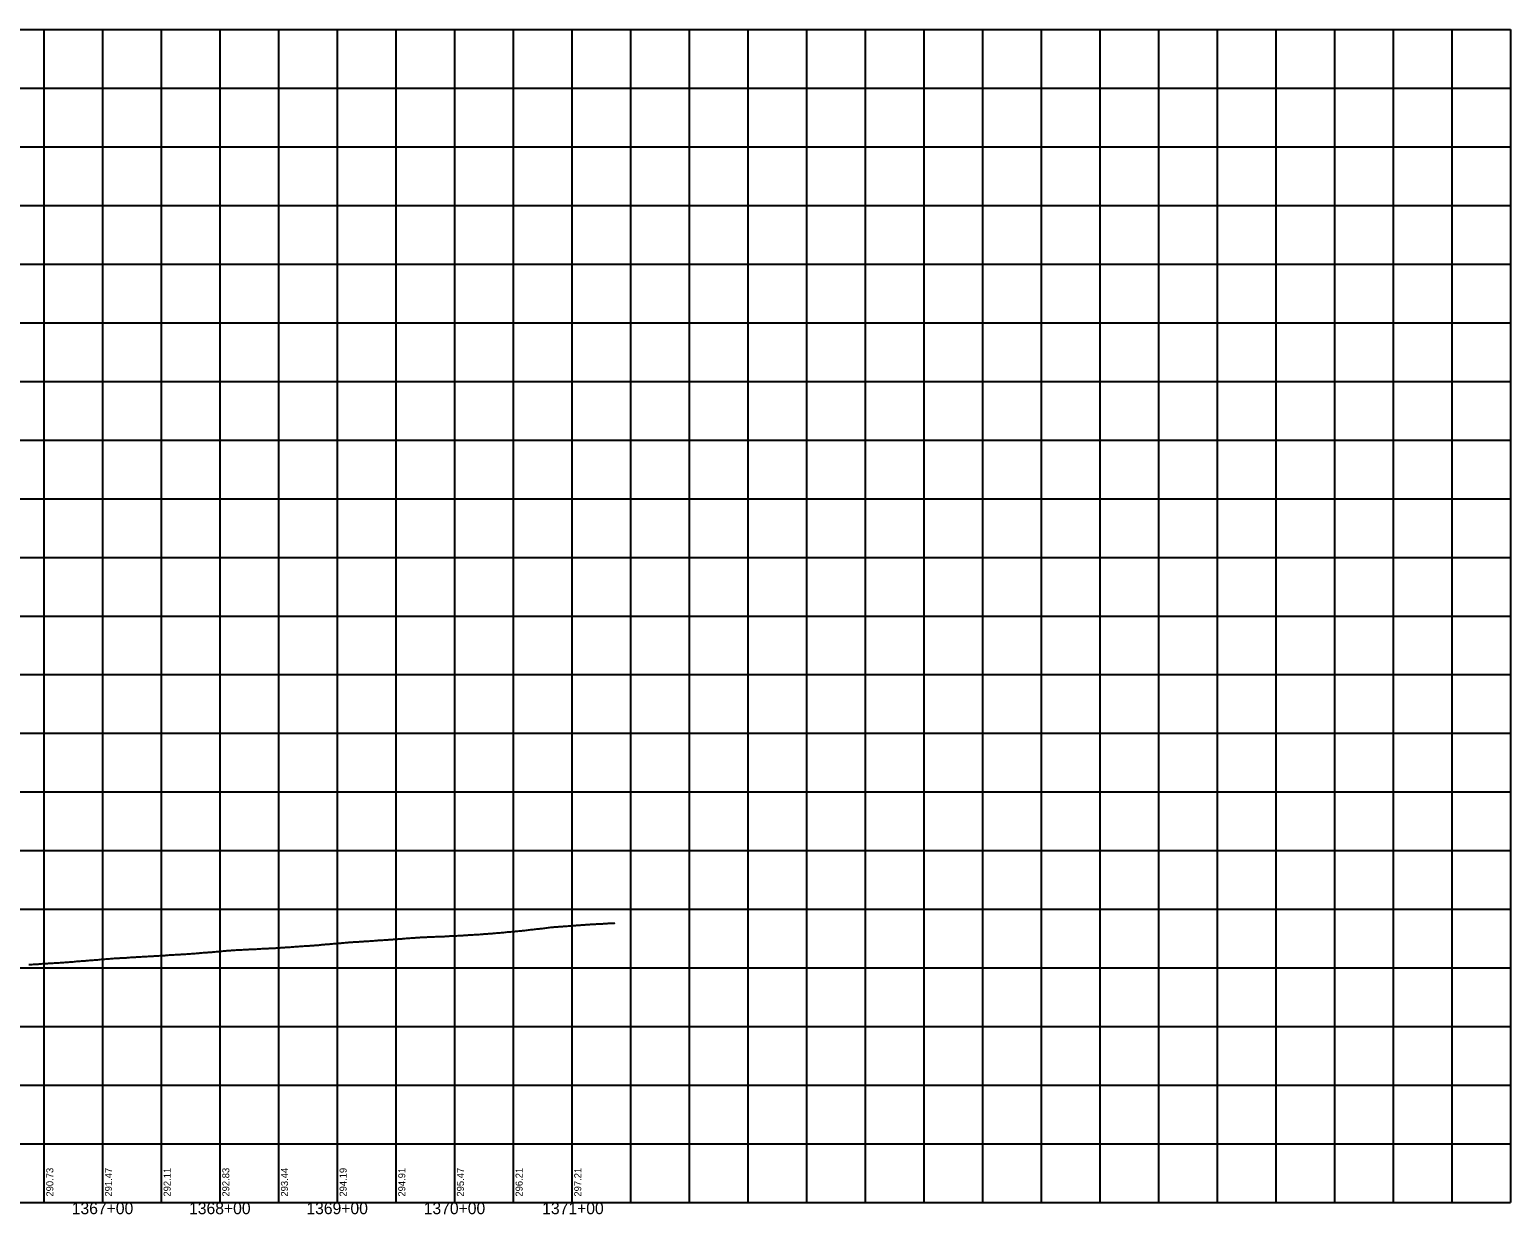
# Model space of a CAD drawing. Extents: x -90830 to 2015517, y -20856 to 836331.
# Drawn here: x 21161 to 22423, y 20053 to 21063 of the extents above; entities that cross this region are included whole.
import ezdxf

# ---------------------------------------------------------------- set-up
doc = ezdxf.new("R2010")
doc.units = 0
for name, color, linetype in [('Level 1', 7, 'Continuous'), ('RD_DDB_Profile_EX', 7, 'Continuous'), ('RD_DDB_StaTX', 7, 'Continuous'), ('RD_DDB_StripGrade', 7, 'Continuous'), ('RD_GPK_Profile_Cell', 7, 'Continuous')]:
    doc.layers.add(name, color=color, linetype=linetype)

msp = doc.modelspace()

# ---------------------------------------------------------------- linework, layer by layer
at = {"layer": 'Level 1'}
for p, q in [((20823.5, 21062.9), (22423.5, 21062.9)), ((21173.5, 21062.9), (21173.5, 20562.9)), ((21223.5, 21062.9), (21223.5, 20562.9)), ((21273.5, 21062.9), (21273.5, 20562.9)), ((21323.5, 21062.9), (21323.5, 20562.9)), ((21373.5, 21062.9), (21373.5, 20562.9)), ((21423.5, 21062.9), (21423.5, 20562.9)), ((21473.5, 21062.9), (21473.5, 20562.9)), ((21523.5, 21062.9), (21523.5, 20562.9)), ((21573.5, 21062.9), (21573.5, 20562.9)), ((21623.5, 21062.9), (21623.5, 20562.9)), ((21673.5, 21062.9), (21673.5, 20562.9)), ((21723.5, 21062.9), (21723.5, 20562.9)), ((21773.5, 21062.9), (21773.5, 20562.9)), ((21823.5, 21062.9), (21823.5, 20562.9)), ((21873.5, 21062.9), (21873.5, 20562.9)), ((21923.5, 21062.9), (21923.5, 20562.9)), ((21973.5, 21062.9), (21973.5, 20562.9)), ((22023.5, 21062.9), (22023.5, 20562.9)), ((22073.5, 21062.9), (22073.5, 20562.9)), ((22123.5, 21062.9), (22123.5, 20562.9)), ((22173.5, 21062.9), (22173.5, 20562.9)), ((22223.5, 21062.9), (22223.5, 20562.9)), ((22273.5, 21062.9), (22273.5, 20562.9)), ((22323.5, 21062.9), (22323.5, 20562.9)), ((22373.5, 21062.9), (22373.5, 20562.9)), ((22423.5, 21062.9), (22423.5, 20562.9)), ((22423.5, 21062.9), (22423.5, 20562.9)), ((20823.5, 21012.9), (22423.5, 21012.9)), ((20823.5, 20962.9), (22423.5, 20962.9)), ((20823.5, 20912.9), (22423.5, 20912.9)), ((20823.5, 20862.9), (22423.5, 20862.9)), ((20823.5, 20812.9), (22423.5, 20812.9)), ((20823.5, 20762.9), (22423.5, 20762.9)), ((20823.5, 20712.9), (22423.5, 20712.9)), ((20823.5, 20662.9), (22423.5, 20662.9)), ((20823.5, 20612.9), (22423.5, 20612.9)), ((20823.5, 20562.9), (22423.5, 20562.9)), ((20823.5, 20562.9), (22423.5, 20562.9)), ((21173.5, 20562.9), (21173.5, 20062.9)), ((21223.5, 20562.9), (21223.5, 20062.9)), ((21273.5, 20562.9), (21273.5, 20062.9)), ((21323.5, 20562.9), (21323.5, 20062.9)), ((21373.5, 20562.9), (21373.5, 20062.9)), ((21423.5, 20562.9), (21423.5, 20062.9)), ((21473.5, 20562.9), (21473.5, 20062.9)), ((21523.5, 20562.9), (21523.5, 20062.9)), ((21573.5, 20562.9), (21573.5, 20062.9)), ((21623.5, 20562.9), (21623.5, 20062.9)), ((21673.5, 20562.9), (21673.5, 20062.9)), ((21723.5, 20562.9), (21723.5, 20062.9)), ((21773.5, 20562.9), (21773.5, 20062.9)), ((21823.5, 20562.9), (21823.5, 20062.9)), ((21873.5, 20562.9), (21873.5, 20062.9)), ((21923.5, 20562.9), (21923.5, 20062.9)), ((21973.5, 20562.9), (21973.5, 20062.9)), ((22023.5, 20562.9), (22023.5, 20062.9)), ((22073.5, 20562.9), (22073.5, 20062.9)), ((22123.5, 20562.9), (22123.5, 20062.9)), ((22173.5, 20562.9), (22173.5, 20062.9)), ((22223.5, 20562.9), (22223.5, 20062.9)), ((22273.5, 20562.9), (22273.5, 20062.9)), ((22323.5, 20562.9), (22323.5, 20062.9)), ((22373.5, 20562.9), (22373.5, 20062.9)), ((22423.5, 20562.9), (22423.5, 20062.9)), ((22423.5, 20562.9), (22423.5, 20062.9)), ((20823.5, 20512.9), (22423.5, 20512.9)), ((20823.5, 20462.9), (22423.5, 20462.9)), ((20823.5, 20412.9), (22423.5, 20412.9)), ((20823.5, 20362.9), (22423.5, 20362.9)), ((20823.5, 20312.9), (22423.5, 20312.9)), ((20823.5, 20262.9), (22423.5, 20262.9)), ((20823.5, 20212.9), (22423.5, 20212.9)), ((20823.5, 20162.9), (22423.5, 20162.9)), ((20823.5, 20112.9), (22423.5, 20112.9)), ((20823.5, 20062.9), (22423.5, 20062.9))]:
    msp.add_line(p, q, dxfattribs=at)
at = {"layer": 'RD_DDB_Profile_EX'}
for points in [[(21540.5, 20291.3), (21541.5, 20291.3), (21542.5, 20291.4), (21543.5, 20291.5), (21544.5, 20291.5), (21545.5, 20291.6), (21546.5, 20291.7), (21547.5, 20291.7), (21548.5, 20291.8), (21549.5, 20291.9), (21550.5, 20291.9), (21551.5, 20292), (21552.5, 20292.1), (21553.5, 20292.1), (21554.5, 20292.2), (21555.5, 20292.3), (21556.5, 20292.4), (21557.5, 20292.5), (21558.5, 20292.6), (21559.5, 20292.7), (21560.5, 20292.8), (21561.5, 20292.9), (21562.5, 20292.9), (21563.5, 20293), (21564.5, 20293.1), (21565.5, 20293.2), (21566.5, 20293.3), (21567.5, 20293.4), (21568.5, 20293.5), (21569.5, 20293.6), (21570.5, 20293.7), (21571.5, 20293.7), (21572.5, 20293.8), (21573.5, 20293.9), (21574.5, 20294), (21575.5, 20294.1), (21576.5, 20294.2), (21577.5, 20294.3), (21578.5, 20294.4), (21579.5, 20294.5), (21580.5, 20294.6), (21581.5, 20294.7), (21582.5, 20294.8), (21583.5, 20294.9), (21584.5, 20295), (21585.5, 20295.1), (21586.5, 20295.3), (21587.5, 20295.4), (21588.5, 20295.5), (21589.5, 20295.6), (21590.5, 20295.7), (21591.5, 20295.8), (21592.5, 20295.9), (21593.5, 20296.1), (21594.5, 20296.2), (21595.5, 20296.3), (21596.5, 20296.4), (21597.5, 20296.5), (21598.5, 20296.6), (21599.5, 20296.8), (21600.5, 20296.9), (21601.5, 20297), (21602.5, 20297.1), (21603.5, 20297.2), (21604.5, 20297.3), (21605.5, 20297.5), (21606.5, 20297.6), (21607.5, 20297.7), (21608.5, 20297.8), (21609.5, 20297.9), (21610.5, 20298), (21611.5, 20298), (21612.5, 20298.1), (21613.5, 20298.2), (21614.5, 20298.3), (21615.5, 20298.3), (21616.5, 20298.4), (21617.5, 20298.5), (21618.5, 20298.5), (21619.5, 20298.6), (21620.5, 20298.7), (21621.5, 20298.8), (21622.5, 20298.8), (21623.5, 20298.9), (21624.5, 20299), (21625.5, 20299.1), (21626.5, 20299.1), (21627.5, 20299.2), (21628.5, 20299.3), (21629.5, 20299.3), (21630.5, 20299.4), (21631.5, 20299.5), (21632.5, 20299.6), (21633.5, 20299.6), (21634.5, 20299.7), (21635.5, 20299.8), (21636.5, 20299.8), (21637.5, 20299.9), (21638.5, 20300), (21639.5, 20300.1), (21640.5, 20300.1)], [(21640.5, 20300.1), (21641.5, 20300.2), (21642.5, 20300.3), (21643.5, 20300.3), (21644.5, 20300.4), (21645.5, 20300.4), (21646.5, 20300.5), (21647.5, 20300.5), (21648.5, 20300.6), (21649.5, 20300.6), (21650.5, 20300.7), (21651.5, 20300.7), (21652.5, 20300.8), (21653.5, 20300.8), (21654.5, 20300.9), (21655.5, 20300.9), (21656.5, 20301), (21657.5, 20301), (21658.5, 20301.1), (21659.5, 20301.1), (21660.2, 20301.2)], [(21340.5, 20278.4), (21341.5, 20278.4), (21342.5, 20278.4), (21343.5, 20278.5), (21344.5, 20278.5), (21345.5, 20278.6), (21346.5, 20278.7), (21347.5, 20278.7), (21348.5, 20278.8), (21349.5, 20278.8), (21350.5, 20278.9), (21351.5, 20278.9), (21352.5, 20278.9), (21353.5, 20279), (21354.5, 20279), (21355.5, 20279.1), (21356.5, 20279.1), (21357.5, 20279.2), (21358.5, 20279.2), (21359.5, 20279.3), (21360.5, 20279.3), (21361.5, 20279.4), (21362.5, 20279.4), (21363.5, 20279.5), (21364.5, 20279.5), (21365.5, 20279.6), (21366.5, 20279.6), (21367.5, 20279.7), (21368.5, 20279.7), (21369.5, 20279.8), (21370.5, 20279.8), (21371.5, 20279.9), (21372.5, 20280), (21373.5, 20280.1), (21374.5, 20280.1), (21375.5, 20280.2), (21376.5, 20280.3), (21377.5, 20280.3), (21378.5, 20280.4), (21379.5, 20280.5), (21380.5, 20280.5), (21381.5, 20280.6), (21382.5, 20280.7), (21383.5, 20280.7), (21384.5, 20280.8), (21385.5, 20280.9), (21386.5, 20280.9), (21387.5, 20281), (21388.5, 20281.1), (21389.5, 20281.1), (21390.5, 20281.2), (21391.5, 20281.3), (21392.5, 20281.4), (21393.5, 20281.4), (21394.5, 20281.5), (21395.5, 20281.6), (21396.5, 20281.6), (21397.5, 20281.7), (21398.5, 20281.8), (21399.5, 20281.8), (21400.5, 20281.9), (21401.5, 20282), (21402.5, 20282), (21403.5, 20282.1), (21404.5, 20282.2), (21405.5, 20282.3), (21406.5, 20282.4), (21407.5, 20282.4), (21408.5, 20282.5), (21409.5, 20282.6), (21410.5, 20282.7), (21411.5, 20282.8), (21412.5, 20282.9), (21413.5, 20283), (21414.5, 20283), (21415.5, 20283.1), (21416.5, 20283.2), (21417.5, 20283.3), (21418.5, 20283.4), (21419.5, 20283.5), (21420.5, 20283.6), (21421.5, 20283.7), (21422.5, 20283.8), (21423.5, 20283.8), (21424.5, 20283.9), (21425.5, 20284), (21426.5, 20284.1), (21427.5, 20284.2), (21428.5, 20284.3), (21429.5, 20284.4), (21430.5, 20284.5), (21431.5, 20284.5), (21432.5, 20284.6), (21433.5, 20284.7), (21434.5, 20284.8), (21435.5, 20284.8), (21436.5, 20284.9), (21437.5, 20285), (21438.5, 20285), (21439.5, 20285.1), (21440.5, 20285.2)], [(21440.5, 20285.2), (21441.5, 20285.2), (21442.5, 20285.3), (21443.5, 20285.4), (21444.5, 20285.4), (21445.5, 20285.5), (21446.5, 20285.6), (21447.5, 20285.6), (21448.5, 20285.7), (21449.5, 20285.8), (21450.5, 20285.8), (21451.5, 20285.9), (21452.5, 20286), (21453.5, 20286), (21454.5, 20286.1), (21455.5, 20286.2), (21456.5, 20286.2), (21457.5, 20286.3), (21458.5, 20286.4), (21459.5, 20286.4), (21460.5, 20286.5), (21461.5, 20286.6), (21462.5, 20286.6), (21463.5, 20286.7), (21464.5, 20286.8), (21465.5, 20286.8), (21466.5, 20286.9), (21467.5, 20287), (21468.5, 20287.1), (21469.5, 20287.1), (21470.5, 20287.2), (21471.5, 20287.3), (21472.5, 20287.4), (21473.5, 20287.4), (21474.5, 20287.5), (21475.5, 20287.6), (21476.5, 20287.7), (21477.5, 20287.7), (21478.5, 20287.8), (21479.5, 20287.9), (21480.5, 20287.9), (21481.5, 20288), (21482.5, 20288.1), (21483.5, 20288.2), (21484.5, 20288.2), (21485.5, 20288.3), (21486.5, 20288.4), (21487.5, 20288.5), (21488.5, 20288.5), (21489.5, 20288.6), (21490.5, 20288.7), (21491.5, 20288.8), (21492.5, 20288.8), (21493.5, 20288.9), (21494.5, 20289), (21495.5, 20289), (21496.5, 20289.1), (21497.5, 20289.1), (21498.5, 20289.2), (21499.5, 20289.2), (21500.5, 20289.3), (21501.5, 20289.3), (21502.5, 20289.4), (21503.5, 20289.4), (21504.5, 20289.4), (21505.5, 20289.5), (21506.5, 20289.5), (21507.5, 20289.6), (21508.5, 20289.6), (21509.5, 20289.6), (21510.5, 20289.7), (21511.5, 20289.7), (21512.5, 20289.8), (21513.5, 20289.8), (21514.5, 20289.8), (21515.5, 20289.9), (21516.5, 20289.9), (21517.5, 20290), (21518.5, 20290), (21519.5, 20290.1), (21520.5, 20290.1), (21521.5, 20290.1), (21522.5, 20290.2), (21523.5, 20290.2), (21524.5, 20290.3), (21525.5, 20290.3), (21526.5, 20290.4), (21527.5, 20290.4), (21528.5, 20290.5), (21529.5, 20290.6), (21530.5, 20290.6), (21531.5, 20290.7), (21532.5, 20290.8), (21533.5, 20290.8), (21534.5, 20290.9), (21535.5, 20291), (21536.5, 20291), (21537.5, 20291.1), (21538.5, 20291.2), (21539.5, 20291.2), (21540.5, 20291.3)], [(21160.5, 20265.7), (21161.5, 20265.8), (21162.5, 20265.8), (21163.5, 20265.9), (21164.5, 20266), (21165.5, 20266), (21166.5, 20266.1), (21167.5, 20266.2), (21168.5, 20266.2), (21169.5, 20266.3), (21170.5, 20266.4), (21171.5, 20266.4), (21172.5, 20266.5), (21173.5, 20266.5), (21174.5, 20266.6), (21175.5, 20266.7), (21176.5, 20266.7), (21177.5, 20266.8), (21178.5, 20266.9), (21179.5, 20266.9), (21180.5, 20267), (21181.5, 20267), (21182.5, 20267.1), (21183.5, 20267.2), (21184.5, 20267.2), (21185.5, 20267.3), (21186.5, 20267.3), (21187.5, 20267.4), (21188.5, 20267.5), (21189.5, 20267.5), (21190.5, 20267.6), (21191.5, 20267.7), (21192.5, 20267.7), (21193.5, 20267.8), (21194.5, 20267.9), (21195.5, 20268), (21196.5, 20268.1), (21197.5, 20268.1), (21198.5, 20268.2), (21199.5, 20268.3), (21200.5, 20268.4), (21201.5, 20268.5), (21202.5, 20268.6), (21203.5, 20268.6), (21204.5, 20268.7), (21205.5, 20268.8), (21206.5, 20268.9), (21207.5, 20269), (21208.5, 20269), (21209.5, 20269.1), (21210.5, 20269.2), (21211.5, 20269.3), (21212.5, 20269.4), (21213.5, 20269.4), (21214.5, 20269.5), (21215.5, 20269.6), (21216.5, 20269.7), (21217.5, 20269.8), (21218.5, 20269.8), (21219.5, 20269.9), (21220.5, 20270), (21221.5, 20270.1), (21222.5, 20270.2), (21223.5, 20270.2), (21224.5, 20270.3), (21225.5, 20270.4), (21226.5, 20270.5), (21227.5, 20270.6), (21228.5, 20270.7), (21229.5, 20270.7), (21230.5, 20270.8), (21231.5, 20270.9), (21232.5, 20271), (21233.5, 20271.1), (21234.5, 20271.1), (21235.5, 20271.2), (21236.5, 20271.2), (21237.5, 20271.3), (21238.5, 20271.4), (21239.5, 20271.4), (21240.5, 20271.5)], [(21240.5, 20271.5), (21241.5, 20271.5), (21242.5, 20271.6), (21243.5, 20271.6), (21244.5, 20271.7), (21245.5, 20271.8), (21246.5, 20271.8), (21247.5, 20271.9), (21248.5, 20271.9), (21249.5, 20272), (21250.5, 20272.1), (21251.5, 20272.1), (21252.5, 20272.2), (21253.5, 20272.2), (21254.5, 20272.3), (21255.5, 20272.4), (21256.5, 20272.4), (21257.5, 20272.5), (21258.5, 20272.5), (21259.5, 20272.6), (21260.5, 20272.6), (21261.5, 20272.7), (21262.5, 20272.8), (21263.5, 20272.8), (21264.5, 20272.9), (21265.5, 20272.9), (21266.5, 20273), (21267.5, 20273.1), (21268.5, 20273.1), (21269.5, 20273.2), (21270.5, 20273.2), (21271.5, 20273.3), (21272.5, 20273.4), (21273.5, 20273.4), (21274.5, 20273.5), (21275.5, 20273.6), (21276.5, 20273.6), (21277.5, 20273.7), (21278.5, 20273.7), (21279.5, 20273.8), (21280.5, 20273.9), (21281.5, 20273.9), (21282.5, 20274), (21283.5, 20274.1), (21284.5, 20274.1), (21285.5, 20274.2), (21286.5, 20274.2), (21287.5, 20274.3), (21288.5, 20274.4), (21289.5, 20274.4), (21290.5, 20274.5), (21291.5, 20274.6), (21292.5, 20274.6), (21293.5, 20274.7), (21294.5, 20274.7), (21295.5, 20274.8), (21296.5, 20274.9), (21297.5, 20274.9), (21298.5, 20275), (21299.5, 20275.1), (21300.5, 20275.1), (21301.5, 20275.2), (21302.5, 20275.3), (21303.5, 20275.4), (21304.5, 20275.4), (21305.5, 20275.5), (21306.5, 20275.6), (21307.5, 20275.7), (21308.5, 20275.8), (21309.5, 20275.9), (21310.5, 20275.9), (21311.5, 20276), (21312.5, 20276.1), (21313.5, 20276.2), (21314.5, 20276.3), (21315.5, 20276.4), (21316.5, 20276.4), (21317.5, 20276.5), (21318.5, 20276.6), (21319.5, 20276.7), (21320.5, 20276.8), (21321.5, 20276.9), (21322.5, 20277), (21323.5, 20277), (21324.5, 20277.1), (21325.5, 20277.2), (21326.5, 20277.3), (21327.5, 20277.4), (21328.5, 20277.5), (21329.5, 20277.6), (21330.5, 20277.6), (21331.5, 20277.7), (21332.5, 20277.8), (21333.5, 20277.9), (21334.5, 20278), (21335.5, 20278.1), (21336.5, 20278.1), (21337.5, 20278.2), (21338.5, 20278.3), (21339.5, 20278.3), (21340.5, 20278.4)]]:
    msp.add_lwpolyline(points, dxfattribs=at)
at = {"layer": 'RD_GPK_Profile_Cell'}
msp.add_line((19240.5, 20062.9), (21740.5, 20062.9), dxfattribs=at)

# ---------------------------------------------------------------- texts
at = {"layer": 'RD_DDB_StaTX'}
for s, p in [('1367+00', (21197.2, 20052.9)), ('1368+00', (21297.2, 20052.9)), ('1369+00', (21397.2, 20052.9)), ('1370+00', (21497.2, 20052.9)), ('1371+00', (21598.2, 20052.9))]:
    msp.add_text(s, height=10, dxfattribs=at).set_placement(p)
at = {"layer": 'RD_DDB_StripGrade'}
for s, p in [('290.73', (21181.5, 20067.9)), ('291.47', (21231.5, 20067.9)), ('292.11', (21281.5, 20067.9)), ('292.83', (21331.5, 20067.9)), ('293.44', (21381.5, 20067.9)), ('294.19', (21431.5, 20067.9)), ('294.91', (21481.5, 20067.9)), ('295.47', (21531.5, 20067.9)), ('296.21', (21581.5, 20067.9)), ('297.21', (21631.5, 20067.9))]:
    msp.add_text(s, height=6, rotation=90, dxfattribs=at).set_placement(p)

doc.saveas('drawing.dxf')
